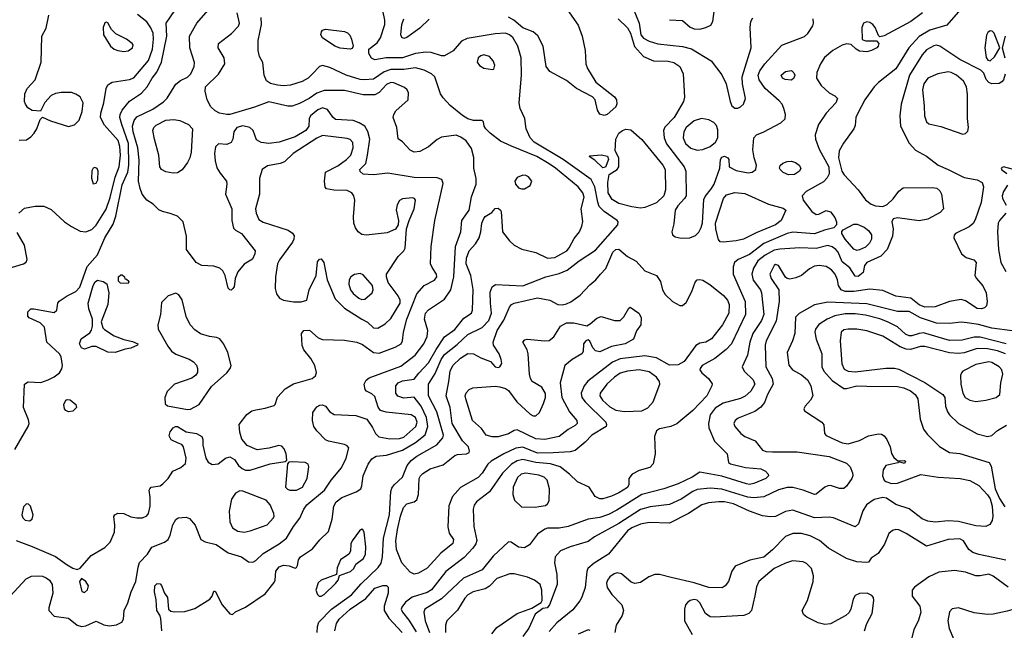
# Model space of a CAD drawing. Extents: x 1173029 to 1307123, y 522559 to 678521.
# Tile 611 of 623: x 1242798 to 1249582, y 649679 to 653888. Entities that reach past the tile are written whole.
import ezdxf

# ---------------------------------------------------------------- set-up
doc = ezdxf.new("R2010")
doc.units = 0

msp = doc.modelspace()

# ---------------------------------------------------------------- linework, layer by layer
at = {"layer": '0CON10XD'}
for points in [[(1244846.8, 649665), (1244849.1, 649705), (1244860, 649735), (1244946, 649825), (1245085, 649924.1), (1245150.1, 649999.9), (1245268.7, 650111.3), (1245287.5, 650142.5), (1245297.5, 650185), (1245304.8, 650315.2), (1245346.1, 650475), (1245354.7, 650635.3), (1245361.5, 650658.5), (1245379, 650681), (1245436.4, 650735), (1245468.1, 650815), (1245495, 650849.4), (1245535, 650879.7), (1245671.2, 650958.8), (1245714, 651005), (1245717.5, 651025), (1245672.7, 651185), (1245615.2, 651295.2), (1245615.3, 651375), (1245659.5, 651450.5), (1245701.3, 651545), (1245725, 651580.6), (1245811.8, 651648.2), (1245885, 651718.6), (1245985, 651766.4), (1246030.4, 651815), (1246049, 651865), (1246040.7, 651935), (1246040.3, 652009.7), (1246053, 652047), (1246076, 652064), (1246265, 652053.7), (1246424, 652115), (1246515, 652138), (1246568.8, 652161.2), (1246651.5, 652225), (1246765, 652299.6), (1246918.1, 652475), (1246921.9, 652495), (1246914.4, 652505), (1246825, 652566.6), (1246791.2, 652601.2), (1246780.1, 652630.1), (1246760.9, 652735), (1246735.9, 652785.9), (1246543.5, 652923.5), (1246341.5, 653045), (1246315.4, 653075), (1246286.9, 653135), (1246278.3, 653208.3), (1246246.7, 653275), (1246239.5, 653315), (1246255.4, 653505), (1246253.1, 653625), (1246230.9, 653705), (1246195, 653764.5), (1246173.3, 653785), (1246145, 653794.7), (1246075, 653791.8), (1245880.6, 653759.4), (1245840.9, 653739.1), (1245785, 653674), (1245725, 653638.6), (1245705, 653638.6), (1245632.4, 653662.4), (1245595.4, 653665.4), (1245524.7, 653654.7), (1245435, 653625.7), (1245374.2, 653625.8), (1245324.1, 653625.9), (1245245, 653611.4), (1245222.4, 653622.4), (1245203.8, 653655), (1245203.8, 653685), (1245260.5, 653729.5), (1245285, 653764.3), (1245314.6, 653855), (1245314.6, 653885), (1245287.5, 654007.5)], [(1242705.7, 649884.3), (1242843.6, 650035), (1242878.7, 650051.3), (1242925, 650053.9), (1242955, 650051.5), (1242981.7, 650041.7), (1243004.6, 650024.6), (1243021.9, 649995), (1243027.3, 649935), (1242998.9, 649835), (1242998.9, 649815), (1243035, 649777.8), (1243135, 649762.1), (1243195, 649715.6), (1243225, 649705.4), (1243255, 649709.6), (1243325, 649741.4), (1243377.3, 649717.3), (1243415, 649709.6), (1243465, 649716.7), (1243502, 649735), (1243512.9, 649755), (1243517.8, 649815), (1243542.5, 649867.5), (1243565.8, 649945), (1243598.4, 650015), (1243613.6, 650115), (1243623.8, 650146.2), (1243679.2, 650205), (1243708.3, 650251.7), (1243795, 650285.8), (1243821.2, 650305), (1243836, 650335), (1243853.2, 650406.8), (1243875, 650442.5), (1243890, 650455), (1243945, 650458.8), (1243969.1, 650449.1), (1244008, 650405), (1244046.7, 650305), (1244075, 650289.2), (1244151.1, 650271.1), (1244235, 650214.4), (1244325.4, 650185.4), (1244375, 650152), (1244405, 650149.2), (1244425, 650160), (1244475, 650208.8), (1244585.7, 650274.3), (1244635.2, 650314.8), (1244684.7, 650395.3), (1244728.6, 650451.4), (1244756.9, 650515), (1244776.5, 650543.5), (1244898.9, 650645), (1244945, 650714.4), (1245015, 650800), (1245048.1, 650865), (1245065.9, 650935.9), (1245055, 650950), (1245035, 650960), (1244925, 650982), (1244905, 650993.3), (1244845, 651054), (1244825.6, 651085), (1244815.6, 651125), (1244818.3, 651181.7), (1244845, 651220), (1244865, 651232.1), (1244885, 651234.5), (1244905, 651224.4), (1244935.9, 651185.9), (1244965, 651166.2), (1245115, 651160), (1245190, 651135), (1245228.3, 651078.3), (1245248.6, 651035), (1245273.6, 651013.6), (1245349, 650999), (1245415, 651001.9), (1245445, 651010.5), (1245527.7, 651085), (1245535.6, 651115), (1245524.7, 651145), (1245495, 651165.3), (1245322.4, 651182.4), (1245285, 651194.2), (1245267.8, 651217.8), (1245245, 651292), (1245225, 651309.2), (1245187.3, 651327.3), (1245179.2, 651339.2), (1245171.9, 651375), (1245186, 651404), (1245205, 651419.5), (1245425, 651500.3), (1245522.1, 651575), (1245583.6, 651655), (1245606.1, 651705), (1245609.6, 651745), (1245587.5, 651825), (1245594, 651865), (1245615, 651888.9), (1245725, 651960.7), (1245769.1, 652025), (1245788.8, 652115), (1245800.9, 652325), (1245836.5, 652425), (1245844.4, 652505), (1245895.4, 652575), (1245911.7, 652668.3), (1245942.5, 652755), (1245942.9, 652792.9), (1245926.8, 652865), (1245927.4, 652937.4), (1245911.3, 653001.3), (1245875, 653052.3), (1245837.7, 653077.7), (1245805, 653091.4), (1245705, 653079.6), (1245675, 653062.1), (1245615, 653011.5), (1245555, 652980), (1245515, 652975.6), (1245488.9, 652988.9), (1245435, 653046.7), (1245406.4, 653066.4), (1245396.2, 653145), (1245371.8, 653215), (1245375.4, 653235), (1245390.4, 653259.6), (1245474.3, 653335), (1245477.1, 653385), (1245467.5, 653405), (1245450.2, 653420.2), (1245375, 653454), (1245355, 653454.7), (1245325, 653441.6), (1245274.3, 653385.7), (1245245, 653369.6), (1245165, 653370.2), (1245035, 653399.8), (1244895, 653400.9), (1244845, 653382), (1244792.2, 653345), (1244725, 653309.6), (1244675, 653293.1), (1244645, 653292.3), (1244515, 653322.7), (1244415, 653284.7), (1244245, 653235.3), (1244225, 653234.7), (1244174.7, 653244.7), (1244145, 653259.5), (1244115, 653288.1), (1244090.8, 653335), (1244075.5, 653395), (1244078.5, 653425), (1244167.4, 653512.6), (1244210.8, 653585), (1244207.5, 653625), (1244166.7, 653695), (1244167.5, 653725), (1244257.2, 653792.8), (1244306.1, 653843.9), (1244313.3, 653865), (1244296.2, 653935)], [(1242765.3, 650925), (1242856.2, 651083.8), (1242862.7, 651105), (1242859.1, 651129.1), (1242825.3, 651215), (1242831.4, 651375), (1242857.5, 651392.5), (1242945, 651388.5), (1242995.2, 651404.8), (1243035, 651425.4), (1243072.2, 651455), (1243088.3, 651481.7), (1243093.6, 651505), (1243083.1, 651565), (1243072.9, 651585), (1242986, 651665), (1242968.8, 651768.8), (1242939.7, 651799.7), (1242863.3, 651833.3), (1242853.3, 651845), (1242853.3, 651875), (1242875, 651894.3), (1242895, 651895.7), (1243035, 651870), (1243053.6, 651886.4), (1243062, 651935), (1243070.9, 651949.1), (1243125.4, 651984.6), (1243185, 652015.5), (1243213.6, 652045), (1243262.7, 652187.3), (1243335, 652267.3), (1243385, 652383.5), (1243442, 652478), (1243460.2, 652535), (1243505, 652750), (1243542.3, 652837.7), (1243551.1, 652885), (1243547.2, 653035), (1243501.3, 653165), (1243488.1, 653215), (1243489.7, 653235), (1243504.4, 653265.6), (1243554.4, 653325.6), (1243638.5, 653381.5), (1243675.4, 653425), (1243710, 653485), (1243742.6, 653527.4), (1243775.2, 653594.8), (1243810.9, 653775), (1243808.2, 653865), (1243867.8, 653952.2)], [(1242791.2, 652555), (1242831.5, 652588.5), (1242905, 652603.6), (1242965, 652601.8), (1243015, 652578.9), (1243107.8, 652495), (1243155, 652462.9), (1243215, 652430.9), (1243255, 652425.6), (1243295, 652443.1), (1243325, 652472.5), (1243395, 652581.5), (1243422, 652662), (1243456.1, 652803.9), (1243484.3, 652875), (1243492.8, 652955), (1243489, 653015), (1243476.7, 653055), (1243381.5, 653161.5), (1243355.4, 653215), (1243356.9, 653245), (1243378.8, 653315), (1243393.1, 653415), (1243405, 653438.8), (1243435, 653458), (1243555, 653477.1), (1243585, 653487.3), (1243685, 653607.3), (1243713, 653685), (1243721.1, 653755), (1243718.1, 653795), (1243702.4, 653832.4), (1243675, 653872.5), (1243610, 653925)], [(1242795, 653058.6), (1242845, 653060), (1242875, 653080), (1242897.9, 653105), (1242916.4, 653135), (1242938.8, 653201.2), (1242955, 653217.5), (1243010.7, 653190.7), (1243135, 653153.1), (1243175, 653164.3), (1243207.1, 653195), (1243227.9, 653255), (1243234.5, 653315), (1243215, 653355.6), (1243185.9, 653375.9), (1243156, 653386), (1243085, 653387.1), (1243045, 653379.1), (1243015.4, 653364.6), (1242972, 653318), (1242942.5, 653257.5), (1242885, 653261.4), (1242855, 653281.1), (1242837.3, 653305), (1242831.1, 653325), (1242833.3, 653376.7), (1242850.5, 653415), (1242905, 653474.4), (1242945.4, 653595.4), (1242951.8, 653775), (1242979.5, 653830.5), (1242999.9, 653920.1)], [(1243835, 652551.9), (1243781.2, 652565), (1243757, 652577), (1243717.4, 652617.4), (1243674, 652645), (1243643.1, 652685), (1243627.5, 652725), (1243617.7, 652775), (1243620.5, 652920.5), (1243611.4, 653005), (1243579.4, 653115), (1243575.6, 653155), (1243587.2, 653192.8), (1243605, 653218.2), (1243715, 653271.3), (1243788.8, 653321.2), (1243813.6, 653346.4), (1243875, 653443.3), (1243905, 653468.5), (1243955, 653492.7), (1243976.2, 653515), (1244000.4, 653565), (1244003.3, 653593.3), (1243969.6, 653695), (1243968.2, 653775), (1244017.5, 653865), (1244097.3, 653955)], [(1249018.6, 653935), (1248937.5, 653875), (1248755, 653776.7), (1248725, 653770), (1248715, 653780), (1248691.2, 653835), (1248675.7, 653855.7), (1248655, 653870), (1248635, 653873.8), (1248612.5, 653865), (1248600, 653835), (1248601.7, 653751.7), (1248625, 653742.5), (1248701.7, 653741.7), (1248717.5, 653725), (1248713.3, 653706.7), (1248702.5, 653695), (1248667.5, 653675), (1248635, 653666.2), (1248585, 653671.2), (1248561.2, 653685), (1248527.5, 653717.5), (1248495, 653722.2), (1248465, 653713.8), (1248400, 653675), (1248343, 653627), (1248315.4, 653585), (1248290.8, 653525), (1248288.5, 653485), (1248318.9, 653435), (1248373.9, 653383.9), (1248415, 653364), (1248432, 653345), (1248421.4, 653315), (1248354.5, 653245), (1248300.5, 653165), (1248279.4, 653095), (1248280, 653065), (1248306.2, 652995), (1248373.5, 652875), (1248373.8, 652825), (1248361.5, 652798.5), (1248335, 652770), (1248217.5, 652705), (1248188.1, 652675), (1248195.5, 652645), (1248255.3, 652565.3), (1248285, 652545.6), (1248302.7, 652547.3), (1248355, 652571.9), (1248385, 652562.9), (1248415, 652525.7), (1248425.5, 652495), (1248425.5, 652474.5), (1248407.4, 652452.6), (1248342.1, 652437.9), (1248275, 652411.2), (1248125, 652423.2), (1248085, 652415.2), (1247925, 652346.5), (1247825, 652270), (1247746.9, 652235), (1247723.5, 652215), (1247713.8, 652185), (1247714.6, 652135), (1247796.8, 651946.8), (1247797.5, 651855), (1247702.5, 651655), (1247666, 651614), (1247587, 651553), (1247500.8, 651505), (1247485.6, 651485), (1247484.4, 651475), (1247496.9, 651455), (1247543.3, 651415), (1247569.1, 651379.1), (1247567.5, 651365), (1247532.7, 651295), (1247435, 651193.6), (1247325, 651102.9), (1247283.3, 651085), (1247205, 651068.5), (1247186.4, 651053.6), (1247170.6, 651015), (1247177.1, 650895), (1247163.4, 650826.6), (1247138.8, 650801.2), (1247065, 650781.7), (1247018.5, 650755), (1246995.5, 650725), (1246994.3, 650685), (1246985, 650663.3), (1246925, 650626.1), (1246875.7, 650604.3), (1246815.5, 650585.5), (1246795, 650585.4), (1246762.7, 650602.7), (1246720.6, 650665), (1246641.7, 650701.7), (1246585, 650754.5), (1246521.1, 650805), (1246455, 650827.6), (1246354.8, 650834.8), (1246265, 650857.4), (1246225, 650848), (1246186.1, 650823.9), (1246125, 650761.5), (1246035.7, 650634.3), (1245946, 650565), (1245928.3, 650541.7), (1245922.5, 650515), (1245926.2, 650395), (1245947.9, 650297.9), (1245941.1, 650275), (1245920.5, 650245), (1245859.9, 650180.1), (1245734.8, 650085.2), (1245635, 649958.7), (1245605, 649940), (1245502.7, 649907.3), (1245456.2, 649873.8), (1245430.8, 649839.3), (1245427.3, 649825), (1245434.7, 649805), (1245479.1, 649749.1), (1245529.8, 649669.8)], [(1246568.9, 653958.9), (1246645, 653850), (1246674, 653775), (1246694.5, 653675), (1246699.5, 653585), (1246710.7, 653550.7), (1246766.8, 653456.8), (1246895, 653356.5), (1246910.9, 653335), (1246912.8, 653307.2), (1246905, 653287.5), (1246845, 653233.8), (1246825, 653226.7)], [(1247023.7, 653965), (1247066.6, 653865), (1247078.3, 653785), (1247095, 653761.1), (1247135, 653739.8), (1247195, 653721.9), (1247365, 653704.2), (1247427.6, 653687.6), (1247563.1, 653605), (1247635, 653508.6), (1247665.3, 653445.3), (1247692.7, 653325), (1247705, 653294), (1247725, 653278.6), (1247745, 653278.9), (1247765, 653286.7), (1247785.6, 653305), (1247797.8, 653345), (1247778.7, 653445), (1247776.3, 653495), (1247838, 653695), (1247830, 653835), (1247834.7, 653875.3), (1247848.3, 653901.7)], [(1247275, 653888.4), (1247365, 653883.4), (1247417.7, 653837.7), (1247445, 653825.9), (1247485, 653823.5), (1247525.3, 653834.7), (1247558.7, 653851.3), (1247574.4, 653875), (1247583.5, 653945)], [(1249295, 653978), (1249185, 653850.6), (1249068.6, 653815), (1248995, 653773.4), (1248922.8, 653695), (1248835, 653549.1), (1248714.2, 653455), (1248685, 653425.8), (1248621.5, 653335), (1248572.5, 653245), (1248559.4, 653215), (1248555, 653160), (1248546, 653135), (1248473.5, 653036.5), (1248444.8, 652985.2), (1248440, 652935), (1248463, 652845), (1248479, 652819), (1248575.7, 652715), (1248625, 652647.5), (1248665, 652617.5), (1248695, 652605.8), (1248745, 652600), (1248775, 652614), (1248815.6, 652654.4), (1248855, 652706), (1248885, 652728.1), (1249085, 652731.5), (1249116.5, 652726.5), (1249137.7, 652707.7), (1249148.7, 652685), (1249163.3, 652585), (1249139.9, 652560.1), (1249054.3, 652514.3), (1248995, 652501.8), (1248845, 652522.5), (1248816.7, 652515), (1248807.5, 652495), (1248815.5, 652445.5), (1248811.5, 652395), (1248774.5, 652305), (1248731.1, 652258.9), (1248634.3, 652215), (1248618.6, 652195), (1248608.6, 652145), (1248575, 652118.8), (1248555, 652120.9), (1248518.4, 652178.4), (1248465, 652218.5), (1248436, 652285), (1248421.2, 652305), (1248395, 652322.9), (1248365, 652330.7), (1248285, 652310.5), (1248173.2, 652316.8), (1248035, 652307.5), (1247995, 652299.4), (1247935, 652265.7), (1247883.7, 652225), (1247853.2, 652175), (1247841.9, 652135), (1247852.1, 652092.1), (1247900.9, 652025), (1247909.2, 652005), (1247924.7, 651855), (1247908.4, 651815), (1247848.4, 651725), (1247827.9, 651665), (1247812.9, 651575), (1247776.5, 651495), (1247790.5, 651465), (1247852, 651405), (1247861.8, 651375), (1247835, 651327.3), (1247796.8, 651293.2), (1247765, 651277.4), (1247645, 651245.2), (1247589.7, 651210.3), (1247556.1, 651165), (1247542.5, 651105), (1247546.9, 651075), (1247584, 650984), (1247673.3, 650895), (1247682.5, 650835), (1247696.1, 650826.1), (1247798, 650802)], [(1243515, 653668.6), (1243545, 653674.3), (1243576.2, 653695), (1243580, 653715), (1243573.3, 653725), (1243535, 653753.8), (1243461.5, 653791.5), (1243431.5, 653821.5), (1243405, 653865.8), (1243395, 653870.8), (1243385, 653865.8), (1243373.1, 653835), (1243375.7, 653785), (1243423.8, 653705), (1243450, 653685), (1243475, 653675.8), (1243515, 653668.6)], [(1243778.6, 649675), (1243770.8, 649760.8), (1243764.2, 649784.2), (1243743.9, 649816.1), (1243739.5, 649889.5), (1243726.2, 649945), (1243730, 649985), (1243745, 650002.5), (1243765, 650000), (1243775, 649987.5), (1243795.8, 649935.8), (1243815.8, 649905), (1243823.8, 649825), (1243840.6, 649810.6), (1243865.6, 649805.6), (1243935, 649810), (1244005, 649830.4), (1244108.8, 649895), (1244123.8, 649915), (1244135, 649950), (1244145, 649950), (1244192.9, 649855), (1244245, 649792.5), (1244265, 649787.5), (1244283.9, 649806.1), (1244355, 649837.8), (1244490, 649930), (1244552.2, 650007.8), (1244559.4, 650025), (1244562.8, 650087.2), (1244585, 650117.8), (1244615, 650128.9), (1244654.2, 650124.2), (1244695, 650107.5), (1244705, 650112.5), (1244712.5, 650125), (1244718.8, 650165), (1244732, 650185), (1244815, 650241.9), (1244865, 650302.2), (1244925, 650360.8), (1244950, 650445), (1244962.5, 650535), (1244979.5, 650565), (1245017.1, 650595), (1245117.2, 650632.8), (1245147.5, 650655), (1245155.5, 650674.5), (1245165.6, 650745), (1245198.5, 650825), (1245225, 650862.1), (1245255, 650880.3), (1245325, 650887.1), (1245435, 650920), (1245525.1, 650974.9), (1245592.8, 651027.2), (1245609.6, 651085), (1245601.6, 651145), (1245565, 651223.9), (1245515.3, 651285.3), (1245445, 651279.7), (1245404.2, 651294.2), (1245388.6, 651315), (1245388.6, 651365), (1245405.7, 651385), (1245435, 651399.1), (1245515, 651409.4), (1245547.2, 651452.8), (1245615, 651523.3), (1245666.3, 651615), (1245725, 651702.7), (1245795, 651752.7), (1245858.8, 651831.2), (1245910.8, 651865), (1245917.1, 651885), (1245922.7, 652027.3), (1245907.4, 652125), (1245875.2, 652205), (1245875.7, 652245), (1245894.7, 652295), (1245937.8, 652342.2), (1245963.9, 652385), (1245975.4, 652425), (1245981.5, 652485), (1245995, 652518), (1246005, 652530.8), (1246050.5, 652559.5), (1246075, 652586.2), (1246095, 652588), (1246110, 652575), (1246116.2, 652565), (1246124, 652425), (1246173, 652363), (1246204.5, 652334.5), (1246257.6, 652307.6), (1246355, 652282.9), (1246435, 652244.7), (1246485, 652250), (1246566.5, 652295), (1246584.4, 652315), (1246619.1, 652380.9), (1246654.3, 652425), (1246671.1, 652465), (1246677.2, 652497.2), (1246665.3, 652585), (1246686.9, 652665), (1246677.5, 652695), (1246646.5, 652735), (1246490.4, 652865), (1246445.1, 652895.1), (1246361.5, 652945), (1246187.4, 653017.4), (1246110.6, 653050.6), (1246039.2, 653105), (1246010, 653135), (1245998.8, 653155), (1245992.5, 653185), (1245983.6, 653193.6), (1245925, 653194.3), (1245885, 653205.6), (1245848.1, 653228.1), (1245765, 653295.8), (1245715, 653348.6), (1245697, 653377), (1245657.5, 653495), (1245635, 653515.3), (1245585, 653540.3), (1245525, 653556.8), (1245445.5, 653544.5), (1245355, 653544.5), (1245310.2, 653529.8), (1245235, 653477.4), (1245172.7, 653472.7), (1245145, 653475.9), (1245046.3, 653506.3), (1244935, 653557.9), (1244885, 653572.7), (1244864.1, 653565.9), (1244815.8, 653514.3), (1244785.5, 653485), (1244745, 653462.4), (1244665, 653437.9), (1244615, 653432.5), (1244575, 653436.5), (1244525, 653447.5), (1244497.9, 653467.9), (1244481.8, 653505), (1244473.4, 653593.4), (1244451.4, 653635), (1244441.5, 653675), (1244440.8, 653745), (1244463.3, 653855), (1244462.4, 653902.4)], [(1245619.1, 653890.9), (1245555, 653830.6), (1245465, 653765.6), (1245445, 653758.9), (1245431.9, 653765), (1245424, 653784), (1245431.1, 653855), (1245445, 653894)], [(1246825, 653226.7), (1246795, 653236.7), (1246779.2, 653265), (1246762, 653335), (1246745.6, 653355.6), (1246633.8, 653415), (1246565, 653470), (1246451.1, 653531.1), (1246425.5, 653565.5), (1246405.5, 653705), (1246368.1, 653778.1), (1246335, 653804.5), (1246265, 653832.2), (1246201.8, 653885), (1246165.6, 653905.6)], [(1246921.4, 653895), (1246985, 653833.1), (1247005.5, 653795.5), (1247032.7, 653702.7), (1247095, 653635.6), (1247164.7, 653604.7), (1247265, 653601.5), (1247305, 653592.7), (1247347.1, 653565), (1247368.5, 653515), (1247378.2, 653355), (1247372.5, 653325), (1247308, 653215), (1247241.9, 653148.1), (1247232.9, 653125), (1247238.2, 653075), (1247253.6, 653033.6), (1247376.2, 652875), (1247386.7, 652845), (1247389.5, 652675), (1247379.4, 652655), (1247332.9, 652605), (1247313.6, 652575), (1247305, 652480), (1247290, 652425), (1247296.4, 652406.4), (1247315, 652391.2), (1247355, 652382.9), (1247415, 652384.5), (1247455, 652400.4), (1247477.3, 652422.7), (1247494, 652455), (1247501.9, 652488.1), (1247511.1, 652648.9), (1247520.1, 652669.9), (1247565, 652723.8), (1247583, 652755), (1247622.7, 652865), (1247626.6, 652923.4), (1247635, 652940), (1247655, 652946.7), (1247676.7, 652935), (1247683.3, 652925), (1247686.7, 652875), (1247735, 652848.5), (1247816.6, 652833.4), (1247845, 652837.9), (1247870, 652855), (1247873.5, 652885), (1247857.3, 652935), (1247848.3, 652991.7), (1247855.7, 653074.3), (1247874.3, 653095.7), (1247925, 653115.5), (1248042.4, 653177.6), (1248072, 653205), (1248074.4, 653235), (1248063.6, 653275), (1248050, 653305), (1248029.5, 653329.5), (1247932.9, 653412.9), (1247892.8, 653472.8), (1247885.3, 653505), (1247897.2, 653535), (1247931.5, 653585), (1248048.1, 653711.9), (1248205, 653771.5), (1248227.8, 653792.2), (1248262.1, 653845), (1248267.9, 653865), (1248263.8, 653895)], [(1245075, 653684), (1245005, 653691.9), (1244968.8, 653705), (1244885, 653762.9), (1244873.5, 653785), (1244877.5, 653805), (1244885, 653816.2), (1244905, 653822), (1245035, 653806.9), (1245057.3, 653797.3), (1245072.1, 653782.1), (1245084.3, 653755), (1245095.8, 653705), (1245089.5, 653690.5), (1245075, 653684)], [(1249485, 653604.2), (1249515, 653632.5), (1249551.2, 653695), (1249512.5, 653795), (1249498.9, 653808.9), (1249485, 653812.5), (1249468.9, 653801.1), (1249459.1, 653780.9), (1249448.1, 653695), (1249457.7, 653627.7), (1249468.7, 653608.7), (1249485, 653604.2)], [(1249586.8, 653513.2), (1249575, 653474.3), (1249565, 653460), (1249545, 653448.1), (1249495, 653447.1), (1249475, 653454.3), (1249456.2, 653476.2), (1249439.6, 653519.6), (1249419.8, 653539.8), (1249275, 653613.4), (1249136.5, 653706.5), (1249115, 653712.2), (1249095, 653708.7), (1249045, 653681.5), (1249015.4, 653645), (1248928.6, 653505), (1248871.5, 653305), (1248862.2, 653225), (1248867.1, 653155), (1248926.2, 653036.2), (1248969.7, 652989.7), (1249045, 652947.2), (1249125, 652884.6), (1249195, 652856.4), (1249305, 652800.4), (1249394, 652784), (1249430, 652765), (1249438.5, 652735), (1249422.4, 652627.6), (1249381.9, 652508.1), (1249366.5, 652483.5)], [(1249587.1, 653775), (1249567.5, 653695), (1249586.2, 653625)], [(1246055, 653543.8), (1246065, 653547.5), (1246070.8, 653575), (1246060, 653605), (1246035, 653634.2), (1245995, 653645.5), (1245975, 653639.4), (1245957.5, 653625), (1245950.6, 653595), (1245965, 653571.9), (1245995, 653554.5), (1246055, 653543.8)], [(1248115, 653472.5), (1248071.2, 653475), (1248052.5, 653485), (1248044.2, 653505), (1248075, 653532.2), (1248115, 653537.1), (1248132.2, 653522.2), (1248138.5, 653505), (1248131.9, 653485), (1248115, 653472.5)], [(1249295, 653100), (1249315, 653103.3), (1249329.5, 653120.5), (1249336, 653145), (1249328.3, 653208.3), (1249328.6, 653375), (1249320.3, 653425), (1249299.6, 653465), (1249253.1, 653505), (1249215, 653525.3), (1249195, 653529.3), (1249124, 653516), (1249055, 653485.7), (1249026.5, 653445), (1249016.9, 653405), (1249030.5, 653295), (1249032.2, 653225), (1249045, 653183.8), (1249061.2, 653171.2), (1249145, 653153.1), (1249295, 653100)], [(1242775, 650298.5), (1242883.4, 650256.6), (1243045, 650188.9), (1243125, 650129.5), (1243165, 650108.1), (1243195, 650098.8), (1243215, 650108), (1243290.4, 650195), (1243385, 650249.2), (1243422.6, 650287.4), (1243450.4, 650355), (1243454.5, 650404.5), (1243446, 650464), (1243454.2, 650475.8), (1243475, 650485.7), (1243515, 650484.3), (1243565, 650461.1), (1243605, 650453.6), (1243645, 650455.6), (1243675, 650467.5), (1243686.4, 650485), (1243698.2, 650535), (1243697.9, 650595), (1243690, 650645), (1243693.8, 650655), (1243705, 650665.8), (1243765, 650675.6), (1243785, 650687.8), (1243820.5, 650725), (1243853.8, 650776.2), (1243908.6, 650801.4), (1243940.3, 650829.7), (1243944.2, 650865), (1243927.5, 650945), (1243915, 650960), (1243888.9, 650968.9), (1243841.8, 650991.8), (1243828.7, 651018.7), (1243835, 651046.2), (1243854.6, 651075.4), (1243872.5, 651085), (1243885, 651084.3), (1243945, 651046.7), (1244015.4, 651035.4), (1244053.8, 651015), (1244060, 650995), (1244060, 650955), (1244080, 650865), (1244097.3, 650837.3), (1244125, 650822), (1244165, 650826), (1244216.7, 650865), (1244245, 650874), (1244277, 650857), (1244306.2, 650815), (1244330, 650795), (1244355, 650784), (1244385, 650782.5), (1244524.4, 650825.6), (1244627.5, 650842.5), (1244637.5, 650852.5), (1244633.3, 650895), (1244619.7, 650929.7), (1244605, 650948.8), (1244583.6, 650953.6), (1244515, 650933.8), (1244435, 650924), (1244365, 650954.2), (1244327.9, 650997.9), (1244314, 651045), (1244311.2, 651098.8), (1244362.6, 651167.4), (1244398.3, 651191.7), (1244425, 651198.1), (1244490.3, 651209.7), (1244550.7, 651229.3), (1244557.5, 651235), (1244575, 651286.7), (1244626.4, 651343.6), (1244685, 651378.1), (1244814.1, 651415.9), (1244836.1, 651433.9), (1244842.6, 651457.4), (1244831.1, 651505), (1244805, 651551.8), (1244755, 651612.5), (1244743.3, 651643.3), (1244740, 651725), (1244756.2, 651745), (1244795, 651748.5), (1244855, 651696.2), (1244885, 651684.1), (1245035, 651680), (1245121.2, 651665), (1245159.6, 651649.6), (1245235, 651594.6), (1245275, 651589.2), (1245385, 651630), (1245425.5, 651655), (1245436.4, 651675), (1245441.8, 651735), (1245466.4, 651823.6), (1245535, 651999.2), (1245584, 652056), (1245655, 652092), (1245672, 652115), (1245670.8, 652135), (1245639.1, 652179.1), (1245628.6, 652205), (1245632.1, 652325), (1245657.7, 652505), (1245715, 652760), (1245705.9, 652785.9), (1245675, 652798), (1245515, 652801.3), (1245335, 652830.6), (1245235, 652818), (1245165, 652822.5), (1245145, 652842.5), (1245141.5, 652855), (1245181.9, 652898.1), (1245195.2, 652954.8), (1245210, 653065), (1245197.7, 653117.7), (1245175.4, 653155), (1245138.1, 653178.1), (1245095, 653192.5), (1244975, 653200), (1244955, 653215.6), (1244918.1, 653268.1), (1244885, 653280.3), (1244852.5, 653267.5), (1244802.1, 653225), (1244792.9, 653205), (1244790.8, 653155), (1244769.6, 653125), (1244695, 653081.6), (1244586.7, 653045), (1244514.5, 653034.5), (1244460.7, 653040.7), (1244429.7, 653059.7), (1244407.5, 653125), (1244384.2, 653145), (1244335, 653157.6), (1244294.8, 653145.2), (1244273.5, 653115), (1244267.5, 653065), (1244255, 653041.9), (1244225, 653027.8), (1244167.3, 653032.7), (1244147.9, 653012.1), (1244140.5, 652965), (1244144.5, 652914.5), (1244157.2, 652867.2), (1244179.6, 652829.6), (1244223.1, 652775), (1244225.5, 652754.5), (1244215.7, 652685), (1244260.4, 652585), (1244260.5, 652505), (1244271.5, 652451.5), (1244285, 652437.5), (1244326.7, 652415), (1244420.6, 652295), (1244418.6, 652275), (1244401.7, 652238.3), (1244345, 652204), (1244300.6, 652149.4), (1244282.9, 652105), (1244275, 652047.5), (1244265, 652032), (1244255, 652024.4), (1244245, 652025.8), (1244235, 652038), (1244214.8, 652124.8), (1244196.9, 652156.9), (1244176.3, 652176.3), (1244135, 652190.4), (1244053.3, 652193.3), (1244014.1, 652214.1), (1243946.7, 652305), (1243947.8, 652395), (1243923.7, 652495), (1243885, 652534.2), (1243835, 652551.9)], [(1243855, 652830), (1243805, 652839.5), (1243775.8, 652855), (1243764.5, 652875), (1243757.7, 652955), (1243726, 653065), (1243715.4, 653125), (1243721.8, 653145), (1243738.5, 653161.5), (1243805.2, 653194.8), (1243860.1, 653200.1), (1243902.5, 653192.5), (1243962.2, 653165), (1243989.6, 653135), (1243978.7, 652975), (1243970, 652935), (1243955, 652904.4), (1243916.7, 652853.3), (1243885, 652833.3), (1243855, 652830)], [(1247465, 652988.2), (1247505, 652992.9), (1247555, 653014.7), (1247592.1, 653045), (1247607.1, 653075), (1247608, 653128), (1247599.1, 653159.1), (1247580, 653180), (1247545, 653198.1), (1247495, 653207.5), (1247445, 653190.9), (1247389.5, 653145), (1247372.9, 653115), (1247369.2, 653075), (1247384.3, 653034.3), (1247422.2, 653002.2), (1247465, 652988.2)], [(1247075, 652590), (1247015, 652598.2), (1246925, 652620.4), (1246879.7, 652649.7), (1246852.8, 652695), (1246849.6, 652765), (1246859.5, 652820.5), (1246915.4, 652854.6), (1246926.9, 652875), (1246925.6, 652935), (1246900, 652985), (1246905.5, 653065), (1246925.7, 653105), (1246952, 653125), (1246975, 653133.8), (1247008.5, 653128.5), (1247085, 653061.5), (1247227.9, 652885), (1247245.4, 652855), (1247247.7, 652715), (1247236.2, 652675), (1247185, 652626.9), (1247105, 652592.9), (1247075, 652590)], [(1245265, 651762.9), (1245315, 651792.9), (1245355, 651829.5), (1245418.4, 651935), (1245418.7, 651955), (1245404.7, 651984.7), (1245337, 652077), (1245324.7, 652115), (1245324.7, 652135), (1245404.7, 652255.3), (1245445, 652294.4), (1245455, 652313.8), (1245463.4, 652446.6), (1245481.4, 652505), (1245516.9, 652585), (1245524, 652645), (1245518.8, 652655), (1245505, 652660.8), (1245435, 652652.5), (1245415, 652641.2), (1245398.7, 652611.3), (1245392.6, 652577.4), (1245408.5, 652505), (1245406.5, 652473.5), (1245386.4, 652443.6), (1245330.7, 652419.3), (1245185, 652402.9), (1245155, 652406.7), (1245130.6, 652425), (1245112.6, 652452.6), (1245100.4, 652485), (1245098.6, 652528.6), (1245108.2, 652645), (1245100, 652675), (1245086.2, 652695), (1245055, 652710.8), (1244962.1, 652712.1), (1244912, 652722), (1244903.6, 652733.6), (1244898.8, 652775), (1244905, 652836.7), (1244989.3, 652880.7), (1245049.6, 652925), (1245078.8, 652955), (1245095.5, 653005), (1245092.8, 653042.8), (1245075, 653062.2), (1245055, 653069.2), (1244885, 653089.7), (1244845, 653071.9), (1244682.2, 652965), (1244622.2, 652907.8), (1244593.7, 652896.3), (1244505, 652880.8), (1244468.6, 652855), (1244450.6, 652795), (1244450, 652685), (1244423.5, 652585), (1244426.9, 652555), (1244445, 652511.2), (1244475, 652493.1), (1244647, 652437), (1244677.6, 652417.6), (1244688.3, 652398.3), (1244687.5, 652375), (1244677.1, 652355), (1244587, 652233), (1244575.4, 652205), (1244560, 652115), (1244558.9, 652035), (1244568.3, 651998.3), (1244589.1, 651969.1), (1244615.5, 651955.5), (1244685, 651942.5), (1244737, 651943), (1244776, 651954), (1244793.5, 652025), (1244841.8, 652125), (1244850.6, 652219.4), (1244862.6, 652237.4), (1244875, 652240.5), (1244894, 652215), (1244916, 652096), (1244972.7, 651965), (1245035, 651899.1), (1245155, 651823.3), (1245195, 651802.5), (1245235, 651764.3), (1245265, 651762.9)], [(1246815, 652866.7), (1246760.3, 652920.3), (1246722.5, 652945), (1246725, 652950), (1246805, 652957.8), (1246847.1, 652947.1), (1246853.8, 652925), (1246835, 652872.5), (1246815, 652866.7)], [(1248095, 652818), (1248057.8, 652835), (1248036.4, 652855), (1248032.7, 652865), (1248037.6, 652882.4), (1248055, 652899.4), (1248085, 652910.9), (1248115, 652913.6), (1248143.3, 652903.3), (1248168.6, 652885), (1248180, 652865), (1248170.6, 652845), (1248135, 652821.8), (1248095, 652818)], [(1243305, 652756.7), (1243325, 652761.2), (1243336.9, 652785), (1243338.1, 652845), (1243331.9, 652861.9), (1243315, 652868.6), (1243305, 652864), (1243295, 652847.5), (1243292.9, 652795), (1243305, 652756.7)], [(1249645, 652855.7), (1249575, 652873.3), (1249560, 652865), (1249565, 652853.8), (1249598.8, 652828.8)], [(1246255, 652721.5), (1246275, 652722.5), (1246315.4, 652744.6), (1246325.7, 652775), (1246304.6, 652804.6), (1246285, 652814.4), (1246265, 652815.5), (1246225, 652799.4), (1246209.4, 652775), (1246215, 652754), (1246235, 652729.4), (1246255, 652721.5)], [(1247645, 652354.4), (1247625, 652356.2), (1247612.5, 652372.5), (1247594.6, 652444.6), (1247592.3, 652485), (1247646.9, 652655), (1247668.7, 652681.3), (1247725, 652698.2), (1247795, 652690), (1247956, 652616), (1248058.8, 652588.8), (1248076.9, 652575), (1248045.4, 652505), (1248005.2, 652474.8), (1247871.4, 652418.6), (1247785, 652374.6), (1247735, 652362.9), (1247645, 652354.4)], [(1249602.8, 652747.2), (1249575.5, 652705), (1249566.4, 652675), (1249568.2, 652655), (1249595, 652610)], [(1249591.5, 652555), (1249548.9, 652505), (1249538.9, 652485), (1249534.4, 652425), (1249541.1, 652305), (1249556.5, 652215), (1249592.4, 652152.4)], [(1242695, 652166), (1242823.8, 652205), (1242842, 652218), (1242850, 652235), (1242830.5, 652335), (1242780.9, 652420.9)], [(1249366.5, 652483.5), (1249339.8, 652460.2), (1249245.6, 652414.4), (1249235, 652402.5), (1249232.9, 652385), (1249285.7, 652275), (1249319.3, 652249.3), (1249372, 652232), (1249388.6, 652215), (1249379.4, 652125), (1249388.9, 652105), (1249434.7, 652054.7), (1249457.1, 652005), (1249464.4, 651945), (1249458, 651915), (1249445, 651901.2), (1249425, 651894.4), (1249395, 651898.2), (1249315, 651950.9), (1249285, 651960), (1249205, 651946), (1249105, 651908.1), (1249035, 651906.5), (1248995, 651921.7), (1248937.8, 651967.8), (1248835, 651983.6), (1248745, 652021.8), (1248655, 652030), (1248544.8, 652015.2), (1248485, 652014), (1248456.5, 652026.5), (1248438.7, 652055), (1248433.4, 652095), (1248417.1, 652135), (1248391.5, 652165), (1248355, 652186), (1248306.7, 652193.3), (1248275, 652189.3), (1248239.7, 652170.3), (1248185, 652125.6), (1248145, 652108.1), (1248105, 652100), (1248085, 652104), (1248073.6, 652113.6), (1248025, 652194), (1248005, 652200), (1247995, 652194), (1247966.4, 652135), (1247976.4, 652105), (1248027.8, 652025), (1248029.5, 651945), (1248009, 651811), (1247940.6, 651675), (1247934.2, 651645), (1247939.6, 651495), (1247981.3, 651415), (1247989.2, 651375), (1247949.6, 651305), (1247930, 651250), (1247903.6, 651216.4), (1247863.5, 651186.5), (1247748.9, 651141.1), (1247727.5, 651125), (1247717.5, 651105), (1247725.8, 651085), (1247765.8, 651035), (1247792.9, 651015), (1247864.8, 650984.8), (1247915, 650921.1), (1247942, 650912), (1247985, 650908.9), (1248155, 650910.5), (1248375, 650876.7), (1248495, 650830.9), (1248519.5, 650805), (1248535.4, 650765), (1248536.9, 650745), (1248530, 650725), (1248495, 650673.1), (1248475, 650655.6), (1248445, 650657.8), (1248385, 650676.4), (1248365, 650675.5), (1248345, 650666.9), (1248285, 650617.5), (1248275, 650615.7), (1248195.3, 650645.3), (1248125, 650662.8), (1248085, 650664), (1248025, 650647.8), (1247925, 650600), (1247855, 650591.6), (1247815, 650597.5), (1247635, 650651.6), (1247555, 650658), (1247465, 650648.8), (1247435, 650636.2), (1247355, 650583.6), (1247275.5, 650545.5), (1247141.3, 650531.3), (1247075, 650512.1), (1246925, 650415.2), (1246757.4, 650322.6), (1246715, 650291.5), (1246591.2, 650255), (1246525, 650227.5), (1246488.1, 650185), (1246482.2, 650145), (1246499.2, 650065), (1246500, 649995), (1246447.5, 649855), (1246432.5, 649835), (1246401.2, 649828.8), (1246348.8, 649791.2), (1246305.5, 649695), (1246264.3, 649635.7)], [(1248565, 652297.1), (1248545, 652306), (1248485.3, 652375), (1248463.1, 652415), (1248462.1, 652427.9), (1248470.9, 652439.1), (1248545, 652478), (1248568, 652478), (1248615, 652457.2), (1248646.2, 652435), (1248667.5, 652405), (1248667.3, 652375), (1248651.8, 652348.2), (1248625, 652321.1), (1248585, 652301.2), (1248565, 652297.1)], [(1245515, 650065.7), (1245489.1, 650079.1), (1245430.4, 650145), (1245395.2, 650235.2), (1245390.2, 650295), (1245401, 650375), (1245421.7, 650465), (1245442.7, 650525), (1245465, 650552), (1245515, 650563.8), (1245535, 650577.5), (1245545.7, 650614.3), (1245551.1, 650725), (1245559.4, 650745), (1245575, 650761.1), (1245625, 650792.5), (1245715, 650818.9), (1245795, 650883.5), (1245815, 650890.5), (1245877.5, 650895), (1245893.8, 650905), (1245897.5, 650915), (1245889.4, 650945), (1245849.4, 650985), (1245778.4, 651105), (1245764.4, 651214.4), (1245735.3, 651295), (1245755.8, 651394.2), (1245762.8, 651465), (1245782.2, 651505), (1245835, 651555.3), (1245885, 651586.2), (1245925, 651585.5), (1245975, 651558), (1246041.8, 651531.8), (1246075, 651494.4), (1246095, 651490), (1246106, 651495), (1246118.8, 651518.8), (1246116, 651545), (1246101.4, 651585), (1246061.4, 651645), (1246060, 651665), (1246086.8, 651745), (1246134, 651816), (1246172.6, 651907.4), (1246185.8, 651925), (1246205, 651934.5), (1246365, 651971.8), (1246451.2, 651955), (1246504.6, 651924.6), (1246535, 651922.8), (1246565, 651929.1), (1246596.3, 651943.7), (1246659.5, 651990.5), (1246725, 652060.8), (1246767.5, 652095), (1246800, 652135), (1246836.1, 652173.9), (1246885, 652285.6), (1246905, 652303.6), (1246925, 652305.5), (1246985, 652256.2), (1247044.6, 652224.6), (1247105, 652156.7), (1247185, 652123.8), (1247212.6, 652082.6), (1247226.2, 652025), (1247244.6, 651995), (1247296.5, 651945), (1247345, 651917.5), (1247365, 651917.1), (1247390.9, 651939.1), (1247429.5, 652015), (1247451.5, 652078.5), (1247465, 652094), (1247485, 652097.5), (1247505, 652092.9), (1247553.8, 652063.8), (1247647.9, 651987.9), (1247674.6, 651955), (1247686, 651925), (1247684.6, 651865), (1247640.8, 651785), (1247565, 651687.8), (1247526, 651665), (1247485, 651657.9), (1247456.8, 651643.2), (1247375, 651531.1), (1247335, 651508.8), (1247276, 651506), (1247185, 651556.4), (1247105, 651570.5), (1246935, 651550), (1246882.1, 651527.9), (1246712.5, 651397.5), (1246686.3, 651363.7), (1246666, 651315), (1246670.7, 651285), (1246693.4, 651253.4), (1246835.5, 651115), (1246841.7, 651098.3), (1246837.5, 651085), (1246740.5, 651025), (1246694.2, 650975.8), (1246625, 650918.1), (1246591.1, 650908.9), (1246473.1, 650903.1), (1246365, 650899.3), (1246265, 650940.8), (1246216.1, 650933.9), (1246133.3, 650896.7), (1246045.3, 650844.7), (1246024.4, 650825), (1245985, 650762.9), (1245957.3, 650732.7), (1245835, 650664.5), (1245779, 650601), (1245755, 650537.5), (1245747, 650393), (1245758.1, 650348.1), (1245786.5, 650305), (1245783, 650277), (1245699.4, 650210.6), (1245605, 650107.5), (1245545, 650073.3), (1245515, 650065.7)], [(1243455, 651594.3), (1243405, 651595.7), (1243325, 651636.2), (1243295.3, 651634.7), (1243245, 651616.9), (1243225, 651627.1), (1243210.4, 651655), (1243222, 651688), (1243280.9, 651729.1), (1243292.6, 651747.4), (1243298.9, 651775), (1243298.9, 651825), (1243275.3, 651895.3), (1243270.8, 651935), (1243305, 652056.7), (1243318.7, 652081.3), (1243335, 652093.3), (1243374.3, 652084.3), (1243398, 652068), (1243412, 652005), (1243406.5, 651925), (1243360, 651805), (1243371.2, 651765), (1243382.1, 651752.1), (1243449.6, 651709.6), (1243515, 651683.3), (1243575, 651670.6), (1243612.5, 651655), (1243610, 651645), (1243565, 651624), (1243525, 651618), (1243455, 651594.3)], [(1243545, 652070), (1243491.7, 652071.7), (1243480, 652085), (1243480, 652115), (1243495, 652130), (1243505, 652130), (1243520, 652115), (1243521.7, 652101.7), (1243535, 652100), (1243550, 652085), (1243545, 652070)], [(1245155, 651959.1), (1245175, 651961.5), (1245226.5, 652005), (1245233.6, 652025), (1245228.2, 652055), (1245165, 652130), (1245145, 652138.6), (1245105, 652132), (1245078.8, 652115), (1245068.6, 652095), (1245066.5, 652065), (1245076.4, 652025), (1245095, 652000), (1245135, 651968.5), (1245155, 651959.1)], [(1243955, 651200.8), (1243975, 651202.9), (1244035, 651235.8), (1244119.8, 651360.2), (1244225.6, 651455), (1244248, 651485), (1244254.2, 651505), (1244232.2, 651595), (1244205, 651651.2), (1244178.1, 651688.1), (1244155, 651697.1), (1244105, 651703.5), (1244045, 651723.8), (1244005, 651750.5), (1243972.2, 651785), (1243945, 651841.2), (1243917.3, 651957.3), (1243895, 651992.2), (1243875, 652002.7), (1243821.4, 651985), (1243775, 651938), (1243768.5, 651855), (1243750.4, 651785), (1243752.3, 651755), (1243817.7, 651637.7), (1243844.5, 651604.5), (1243875, 651583.5), (1243965, 651548.8), (1243995, 651530.7), (1244016.8, 651506.8), (1244024.1, 651485), (1244022.9, 651457.1), (1244011.8, 651438.2), (1243983.3, 651416.7), (1243864.8, 651375.2), (1243814.8, 651325.2), (1243797.1, 651285), (1243800.3, 651240.3), (1243815.5, 651225.5), (1243955, 651200.8)], [(1246415, 650994.7), (1246355, 650998), (1246225, 651060), (1246205, 651057.5), (1246165, 651032.5), (1246095, 651011.8), (1246052.2, 651012.2), (1246011.2, 651025), (1245979.6, 651069.6), (1245918.6, 651125), (1245871.2, 651275), (1245868.2, 651295), (1245874.1, 651315.9), (1245895, 651338.6), (1245919.1, 651350.9), (1246075, 651361.2), (1246106.8, 651356.8), (1246145, 651345.4), (1246165, 651332.7), (1246222.1, 651255), (1246315, 651168), (1246335, 651157.5), (1246355, 651157.5), (1246378.6, 651181.4), (1246407.4, 651242.6), (1246421.2, 651285), (1246421.4, 651311.4), (1246396.2, 651356.2), (1246329.1, 651395), (1246316.9, 651415), (1246310.3, 651445), (1246301.3, 651585), (1246293.3, 651613.3), (1246264.3, 651665), (1246278.7, 651681.3), (1246295, 651685.5), (1246415, 651674.4), (1246445, 651677.1), (1246478.6, 651701.4), (1246523.5, 651775), (1246565, 651797.8), (1246615, 651797.8), (1246705, 651778.8), (1246729.1, 651790.9), (1246775, 651830), (1246805, 651841.4), (1246895, 651814.4), (1246934.4, 651815.6), (1246960.3, 651839.7), (1246995, 651898.8), (1247005, 651906), (1247063.3, 651865), (1247080, 651835), (1247077.5, 651785), (1247046.7, 651743.3), (1247027.5, 651685), (1246968.8, 651655), (1246874.8, 651635.2), (1246795, 651599.4), (1246765.8, 651605.8), (1246745.8, 651625.8), (1246725, 651672.5), (1246715, 651682.5), (1246697.5, 651675), (1246683.3, 651655), (1246679.3, 651600.7), (1246670, 651585), (1246605, 651545.8), (1246554.3, 651505), (1246521.8, 651385), (1246533.6, 651285), (1246586, 651186), (1246635.6, 651125), (1246638.1, 651105), (1246625, 651090), (1246577.3, 651062.7), (1246514, 651015), (1246415, 650994.7)], [(1249635, 651744.6), (1249495, 651762.6), (1249403.7, 651786.3), (1249325, 651799.1), (1249285, 651802.3), (1249205, 651793.3), (1249115, 651797.3), (1249005, 651832.7), (1248925, 651877.5), (1248845, 651877.3), (1248635, 651929.8), (1248365, 651941.8), (1248275, 651921.8), (1248168, 651862), (1248142.6, 651837.4), (1248138.2, 651725), (1248122.9, 651675), (1248086.6, 651593.4), (1248096.4, 651506.4), (1248122.5, 651475), (1248185, 651440), (1248225, 651405.5), (1248249.1, 651365), (1248261.4, 651295), (1248245.5, 651264.5), (1248208.8, 651225), (1248201.2, 651205), (1248205, 651192.5), (1248325, 651113.8), (1248338, 651095), (1248342, 651035), (1248355, 651021.4), (1248388, 651005)], [(1249594.6, 651654.6), (1249415, 651700.4), (1249375, 651701), (1249290.2, 651679.8), (1249205, 651676.2), (1249025, 651729.3), (1248995, 651725.7), (1248945, 651708.2), (1248925, 651708.4), (1248901, 651721), (1248845, 651770), (1248776.5, 651806.5), (1248725, 651826.6), (1248625, 651851.6), (1248555, 651861.7), (1248485, 651861.7), (1248415, 651847.3), (1248360.6, 651825), (1248303.9, 651786.1), (1248281.2, 651755), (1248275.4, 651735), (1248285, 651686.2), (1248324.6, 651585), (1248325.5, 651495), (1248337.1, 651465), (1248395, 651401.2), (1248475, 651346.9), (1248495, 651345.7), (1248565, 651364.4), (1248635, 651361.5), (1248845, 651358.7), (1248889.9, 651349.9), (1248935, 651330), (1248968.5, 651305), (1248986.5, 651275), (1249001.5, 651135), (1249024.4, 651065), (1249050.2, 651030.2), (1249135, 650946), (1249205, 650904.2), (1249275, 650897.8), (1249476.9, 650835), (1249490.1, 650810.1), (1249519.4, 650655), (1249547.6, 650587.6), (1249585, 650530.7)], [(1249590, 651585), (1249535, 651604.8), (1249465, 651619.5), (1249395, 651620.6), (1249305, 651592.6), (1249265, 651587.8), (1249205, 651591.7), (1249035, 651636.1), (1249005, 651634.8), (1248935, 651615.2), (1248906.3, 651616.3), (1248864, 651634), (1248745, 651707.3), (1248635.4, 651744.6), (1248564.7, 651755.3), (1248505, 651755.4), (1248475, 651749.5), (1248458.1, 651735), (1248450.5, 651675), (1248461.1, 651515), (1248478.5, 651478.5), (1248506.4, 651466.4), (1248555, 651460.5), (1248765, 651486.6), (1248825, 651486.7), (1248855, 651478.2), (1249035, 651388.4), (1249158.5, 651305), (1249171.1, 651285), (1249175.6, 651225), (1249190.5, 651185), (1249204.1, 651164.1), (1249265, 651104.5), (1249395, 651033.6), (1249465, 651015.7)], [(1246965, 651186.4), (1247085, 651192.7), (1247125, 651212.9), (1247163.3, 651255), (1247208.8, 651375), (1247205.4, 651395), (1247185, 651423.3), (1247135, 651460), (1247065, 651475.8), (1246985, 651465.7), (1246935, 651451.4), (1246895.4, 651425), (1246843.8, 651375), (1246798, 651315), (1246795.3, 651295), (1246813.9, 651265), (1246865, 651220), (1246905, 651196.8), (1246965, 651186.4)], [(1249385, 651256.8), (1249455, 651264.6), (1249525, 651284.4), (1249550.8, 651305), (1249558.1, 651385), (1249570.9, 651445), (1249564.4, 651475), (1249545.6, 651495), (1249495.7, 651525), (1249475, 651530), (1249385, 651512.1), (1249296.2, 651465), (1249286, 651455), (1249280, 651435), (1249283.1, 651375), (1249295.5, 651315), (1249312.2, 651285), (1249345, 651266.2), (1249385, 651256.8)], [(1243135, 651185.7), (1243115, 651194.2), (1243107.5, 651205), (1243103.1, 651235), (1243115, 651266.2), (1243125, 651271.2), (1243145, 651268), (1243184, 651235), (1243190, 651215), (1243165, 651190.6), (1243135, 651185.7)], [(1249465, 651015.7), (1249495, 651021.9), (1249533.8, 651056.2), (1249595.8, 651094.2)], [(1248388, 651005), (1248465, 650970.9), (1248505, 650965.6), (1248583.2, 650986.8), (1248645, 651020), (1248715, 651034), (1248735, 651032), (1248755, 651020), (1248773.1, 650995), (1248795.6, 650945), (1248805, 650897.5), (1248820.5, 650870.5), (1248848.3, 650848.3), (1248895, 650850), (1248900, 650845), (1248895, 650830), (1248855, 650840), (1248847, 650833), (1248765, 650816.2), (1248747.8, 650785), (1248743.5, 650745), (1248752.9, 650715), (1248764.5, 650704.5), (1248805, 650691.5), (1248845, 650693.6), (1249006.6, 650753.4), (1249125, 650734), (1249276.5, 650726.5), (1249345, 650711.3), (1249405, 650677.1), (1249465, 650613.9), (1249483.9, 650585), (1249498.9, 650535), (1249502.3, 650465), (1249496.9, 650436.9), (1249481.8, 650408.2), (1249454.5, 650395.5), (1249385, 650400), (1249265, 650430.2), (1249195, 650433.7), (1249105, 650425.3), (1249055, 650430.7), (1249015, 650448.5), (1248925, 650516.1), (1248835, 650546.5), (1248769.3, 650589.3), (1248745, 650595.7), (1248685, 650581.9), (1248631.4, 650545), (1248607.9, 650502.1), (1248577.6, 650412.4), (1248555, 650392.5), (1248405, 650455.4), (1248375, 650459.6), (1248275, 650455.3), (1248125, 650506.5), (1248075, 650497.8), (1248005, 650464.6), (1247968.9, 650461.1), (1247915, 650468.2), (1247825, 650500), (1247715, 650550), (1247655, 650564.2), (1247615.3, 650564.7), (1247543.1, 650556.9), (1247498, 650545), (1247404.7, 650485.3), (1247275, 650416.6), (1247135, 650422.1), (1247075, 650411.4), (1247015, 650386.7), (1246984.7, 650365), (1246855.5, 650205), (1246755, 650142.5), (1246711.8, 650105), (1246704.6, 650085), (1246693.8, 649975), (1246671.9, 649908.1), (1246657.1, 649882.9), (1246608.9, 649821.1), (1246498.3, 649731.7), (1246445, 649671.5)], [(1244705, 650644.7), (1244745.6, 650665), (1244777.7, 650725), (1244790.6, 650805), (1244784.5, 650824.5), (1244765, 650835.6), (1244675, 650840), (1244652.5, 650837.5), (1244642.5, 650827.5), (1244630, 650665), (1244642.1, 650652.1), (1244660, 650645), (1244705, 650644.7)], [(1247798, 650802), (1247905, 650792.5), (1247936.6, 650776.6), (1247955.7, 650755), (1247957.8, 650745), (1247939.4, 650725), (1247855, 650690.4), (1247825.3, 650684.7), (1247805, 650688), (1247635, 650741.5), (1247485, 650770), (1247430.6, 650735), (1247335, 650690), (1247236.2, 650653.8), (1247085, 650615.3), (1246912.6, 650507.4), (1246855, 650477.6), (1246795, 650456.5), (1246713.8, 650446.2), (1246575.7, 650395.7), (1246515, 650383.5), (1246435, 650384.2), (1246415, 650376), (1246365, 650342.5), (1246310.9, 650269.1), (1246275, 650248.6), (1246235, 650253.3), (1246185, 650286), (1246165, 650290), (1246060.4, 650189.6), (1245985, 650097.1), (1245855, 650037.8), (1245703.1, 649896.9), (1245590, 649825), (1245582.3, 649805), (1245591.6, 649745), (1245620.5, 649665)], [(1246355, 650527.5), (1246375, 650532.5), (1246420.7, 650539.3), (1246435, 650550), (1246445, 650572.5), (1246448.5, 650655), (1246431.9, 650715), (1246412.5, 650735), (1246375, 650748.2), (1246285, 650762.1), (1246253.3, 650755), (1246227.6, 650732.4), (1246198.5, 650665), (1246194.6, 650614.6), (1246207.3, 650577.3), (1246255, 650530), (1246355, 650527.5)], [(1244344.6, 650355.4), (1244385, 650364.5), (1244502.6, 650407.4), (1244545.8, 650455), (1244550.8, 650465), (1244548.6, 650485), (1244524.4, 650545), (1244495.3, 650575.3), (1244335, 650638.1), (1244315, 650640), (1244285.5, 650624.5), (1244256.6, 650583.4), (1244240.3, 650499.7), (1244245, 650427.5), (1244264.2, 650385), (1244302, 650362), (1244344.6, 650355.4)], [(1242865, 650433.1), (1242885, 650446.2), (1242890.5, 650475), (1242872, 650535), (1242858.3, 650548.3), (1242845, 650550), (1242825, 650530), (1242812.2, 650475), (1242819.4, 650455), (1242835, 650439.4), (1242865, 650433.1)], [(1244875, 649914.3), (1244895.8, 649925), (1244975, 650002), (1244992, 650025), (1245002.5, 650057.5), (1245078, 650085), (1245100.8, 650105), (1245114.2, 650135.8), (1245167.8, 650175), (1245180, 650205), (1245183.6, 650255), (1245171.4, 650355), (1245162.3, 650372.3), (1245155, 650376), (1245140, 650365), (1245088.8, 650295), (1245080, 650275), (1245076.2, 650225), (1245066.7, 650205), (1245007.5, 650165), (1244985, 650110), (1244980, 650065), (1244875, 650024), (1244855, 650006.7), (1244838.8, 649955), (1244848.8, 649925), (1244862.5, 649915), (1244875, 649914.3)], [(1249592.8, 650162.8), (1249405, 650201.4), (1249365.7, 650215.7), (1249337.2, 650237.2), (1249300.5, 650295), (1249275, 650310), (1249194.7, 650305.3), (1249045, 650260), (1248905, 650347.5), (1248855, 650371.5), (1248835, 650374.5), (1248811.7, 650368.3), (1248785, 650346.2), (1248756.1, 650273.9), (1248712.1, 650207.9), (1248665, 650176.2), (1248645, 650150), (1248633.8, 650146.2), (1248565, 650152), (1248494.1, 650174.1), (1248370.8, 650245), (1248307.8, 650297.8), (1248245, 650330.7), (1248185, 650346.8), (1248125, 650346.9), (1248073.7, 650326.3), (1247985.5, 650235), (1247925, 650182.5), (1247827.6, 650162.4), (1247727.6, 650122.4), (1247705, 650086.2), (1247681.5, 650015), (1247658.2, 649985), (1247637.6, 649972.4), (1247545, 649974.7), (1247445, 650006.2), (1247287.5, 650042.5), (1247205, 650063.1), (1247175, 650062.9), (1247132.3, 650047.7), (1247075, 650009.2), (1247035, 650002), (1247011.2, 650011.2), (1246945, 650068.1), (1246915, 650075.5), (1246892.6, 650067.4), (1246865, 650047.8), (1246847.5, 650025), (1246841.8, 650005), (1246845.5, 649975), (1246877.5, 649925), (1246945.5, 649855.5), (1246958.1, 649815), (1246948, 649782), (1246908, 649715), (1246898, 649665)], [(1248618.6, 649675), (1248635, 649726.7), (1248670.6, 649795), (1248683.1, 649885), (1248680, 649905), (1248669.1, 649919.1), (1248636.7, 649935), (1248585, 649932.7), (1248555, 649918.9), (1248540.4, 649895), (1248525.2, 649824.8), (1248511.2, 649798.8), (1248489.8, 649780.2), (1248385, 649722.8), (1248345, 649719.3), (1248300.2, 649730.2), (1248220.3, 649770.3), (1248198.3, 649788.3), (1248188, 649815), (1248224.6, 649885.4), (1248264.3, 650015), (1248267.5, 650055), (1248252.5, 650105), (1248219.4, 650139.4), (1248195, 650151.9), (1248122.4, 650157.6), (1248075, 650142.5), (1247995, 650104.6), (1247890.5, 650015), (1247875, 649980), (1247863.8, 649916.2), (1247840.6, 649815), (1247822, 649795), (1247788, 649782), (1247585, 649769.2), (1247555, 649772.8), (1247523.9, 649795), (1247485, 649869.5), (1247465, 649886.2), (1247445, 649891.8), (1247416.2, 649885), (1247398.6, 649871.4), (1247385.4, 649854.6), (1247377.3, 649825), (1247377.9, 649745), (1247430.4, 649650.4)], [(1246050, 649655), (1246085, 649699.2), (1246225, 649795.6), (1246327.1, 649832.9), (1246390, 649870), (1246397.5, 649885), (1246396.2, 649955), (1246383.3, 649995), (1246344.6, 650024.6), (1246295.9, 650045.9), (1246205, 650068.5), (1246175, 650069.1), (1246085, 650035.4), (1246035.9, 649984.1), (1246005, 649965.4), (1245922, 649945), (1245885, 649924.6), (1245865, 649901.5), (1245815, 649817.8), (1245741.9, 649745), (1245732.5, 649715), (1245732.1, 649665)], [(1249607.6, 649977.6), (1249505, 650051.5), (1249475, 650065.5), (1249415, 650054.5), (1249385, 650055.4), (1249315, 650080), (1249239.4, 650090.6), (1249129.8, 650080.2), (1249061.2, 650048.8), (1248962.7, 649977.3), (1248946.2, 649955), (1248947.1, 649915), (1248998.5, 649845), (1249006.4, 649805), (1248991.1, 649748.9), (1248957.6, 649682.4), (1248938.8, 649611.2)], [(1243245, 649940), (1243265, 649957.5), (1243271.2, 649985), (1243255, 650016.7), (1243223.3, 650036.7), (1243210, 650015), (1243226.4, 649946.4), (1243245, 649940)], [(1244969.7, 649675), (1244980, 649725), (1244998.7, 649755), (1245075, 649824.2), (1245182, 649898), (1245245, 649969.6), (1245298.9, 649988.9), (1245325, 649988), (1245337.1, 649977.1), (1245337.5, 649935), (1245309.7, 649845), (1245308.2, 649815), (1245341.9, 649761.9), (1245434.2, 649665)], [(1250068.4, 649628.4), (1250044.3, 649735), (1250032.4, 649755), (1250005, 649776.2), (1249935, 649804.7), (1249845, 649806.2), (1249755, 649837.5), (1249665, 649830.4), (1249601.2, 649811.2), (1249505, 649790.8), (1249465, 649788.4), (1249375, 649799), (1249265, 649833.3), (1249223.2, 649826.8), (1249203.3, 649806.7), (1249191.8, 649745), (1249201.1, 649691.1), (1249232.9, 649615)], [(1246728.3, 649678.3), (1246715, 649683.3), (1246645, 649653.3)]]:
    msp.add_lwpolyline(points, dxfattribs=at)

doc.saveas('drawing.dxf')
